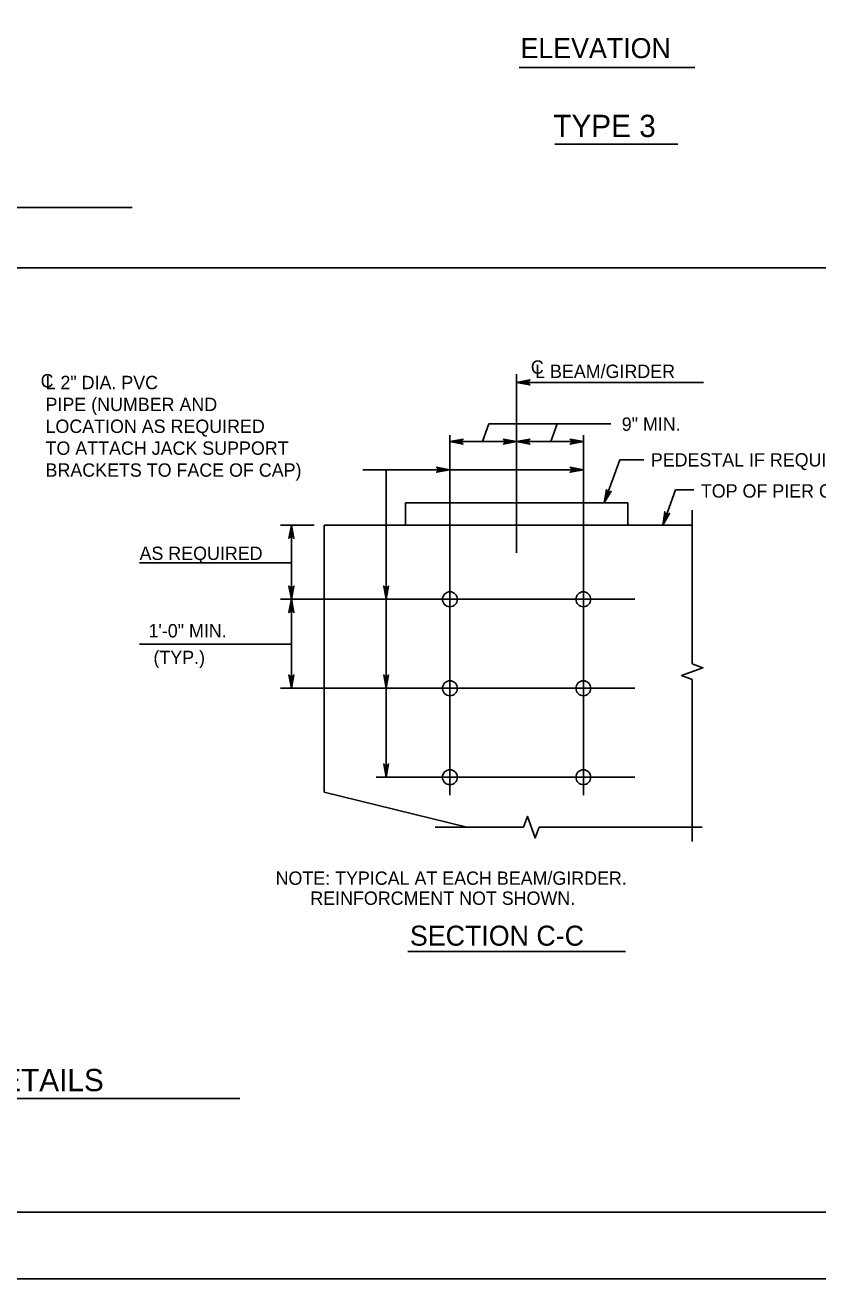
# Model space of a CAD drawing. Extents: x 646165 to 651486, y 296916 to 299292.
# Drawn here: x 651029.8 to 651207.9, y 297510.2 to 297792.1 of the extents above; entities that cross this region are included whole.
import ezdxf

# ---------------------------------------------------------------- set-up
doc = ezdxf.new("R2010")
doc.units = 0
for name, color, linetype in [('2', 7, 'Continuous'), ('50', 7, 'Continuous'), ('51', 7, 'Continuous'), ('52', 7, 'Continuous'), ('53', 7, 'Continuous'), ('55', 7, 'Continuous'), ('PLT-BNDY', 7, 'Continuous')]:
    doc.layers.add(name, color=color, linetype=linetype)

msp = doc.modelspace()

# ---------------------------------------------------------------- linework, layer by layer
at = {"layer": '2'}
for p, q in [((650670.59, 297737.57), (651456.59, 297737.57)), ((651456.59, 297525.25), (650670.59, 297525.25))]:
    msp.add_line(p, q, dxfattribs=at)
at = {"layer": '50'}
for p, q in [((651140.19, 297673.49), (651140.19, 297713.66)), ((651125.19, 297619.02), (651125.19, 297699.95)), ((651155.19, 297619.02), (651155.19, 297699.95)), ((651166.75, 297663.03), (651087.11, 297663.03)), ((651166.75, 297643.03), (651087.11, 297643.03)), ((651166.75, 297623.03), (651108.64, 297623.03))]:
    msp.add_line(p, q, dxfattribs=at)
at = {"layer": '51'}
for p, q in [((651115.19, 297679.7), (651115.19, 297684.7)), ((651115.19, 297684.7), (651165.19, 297684.7)), ((651165.19, 297679.7), (651165.19, 297684.7)), ((651096.92, 297679.7), (651179.64, 297679.7)), ((651096.92, 297619.7), (651096.92, 297679.7)), ((651128.99, 297611.8), (651096.92, 297619.7))]:
    msp.add_line(p, q, dxfattribs=at)
at = {"layer": '52'}
for p, q in [((651140.19, 297711.79), (651182.16, 297711.79)), ((651132.53, 297698.46), (651133.96, 297702.45)), ((651133.96, 297702.45), (651161.36, 297702.45)), ((651147.89, 297698.46), (651149.32, 297702.45)), ((651155.19, 297698.46), (651125.19, 297698.46)), ((651105.64, 297692.14), (651155.19, 297692.14)), ((651110.88, 297692.14), (651110.88, 297623.03)), ((651159.89, 297684.7), (651163.35, 297694.38)), ((651163.35, 297694.38), (651168.75, 297694.38)), ((651173.01, 297679.7), (651175.86, 297687.66)), ((651175.86, 297687.66), (651180.01, 297687.66)), ((651179.64, 297648.5), (651179.64, 297683.03)), ((651087.11, 297679.7), (651094.67, 297679.7)), ((651089.61, 297679.7), (651089.61, 297643.03)), ((651055.43, 297671.22), (651089.61, 297671.22)), ((651055.43, 297652.95), (651089.61, 297652.95)), ((651179.64, 297608.55), (651179.64, 297645)), ((651121.91, 297611.8), (651141.72, 297611.8)), ((651145.22, 297611.8), (651181.85, 297611.8))]:
    msp.add_line(p, q, dxfattribs=at)
for points in [[(651140.19, 297711.79), (651143.18, 297712.35), (651142.95, 297712.19), (651142.83, 297711.99), (651142.79, 297711.79), (651142.83, 297711.59), (651142.95, 297711.39), (651143.18, 297711.23), (651140.19, 297711.79), (651142.95, 297711.39), (651142.83, 297711.59), (651140.19, 297711.79), (651142.79, 297711.79), (651142.83, 297711.99), (651140.19, 297711.79), (651142.95, 297712.19)], [(651125.19, 297698.46), (651128.18, 297699.02), (651128.06, 297698.94), (651127.95, 297698.86), (651127.89, 297698.76), (651127.83, 297698.66), (651127.81, 297698.56), (651127.79, 297698.46), (651127.81, 297698.36), (651127.83, 297698.26), (651127.89, 297698.16), (651127.95, 297698.06), (651128.06, 297697.98), (651128.18, 297697.9), (651125.19, 297698.46), (651128.06, 297697.98), (651127.95, 297698.06), (651125.19, 297698.46), (651127.89, 297698.16), (651127.83, 297698.26), (651125.19, 297698.46), (651127.81, 297698.36), (651127.79, 297698.46), (651125.19, 297698.46), (651127.81, 297698.56), (651127.83, 297698.66), (651125.19, 297698.46), (651127.89, 297698.76), (651127.95, 297698.86), (651125.19, 297698.46), (651128.06, 297698.94)], [(651140.19, 297698.46), (651137.21, 297697.9), (651137.33, 297697.98), (651137.44, 297698.06), (651137.5, 297698.16), (651137.56, 297698.26), (651137.58, 297698.36), (651137.59, 297698.46), (651137.58, 297698.56), (651137.56, 297698.66), (651137.5, 297698.76), (651137.44, 297698.86), (651137.33, 297698.94), (651137.21, 297699.02), (651140.19, 297698.46), (651137.33, 297698.94), (651137.44, 297698.86), (651140.19, 297698.46), (651137.5, 297698.76), (651137.56, 297698.66), (651140.19, 297698.46), (651137.58, 297698.56), (651137.59, 297698.46), (651140.19, 297698.46), (651137.58, 297698.36), (651137.56, 297698.26), (651140.19, 297698.46), (651137.5, 297698.16), (651137.44, 297698.06), (651140.19, 297698.46), (651137.33, 297697.98)], [(651140.19, 297698.46), (651143.18, 297697.9), (651143.06, 297697.98), (651142.95, 297698.06), (651142.89, 297698.16), (651142.83, 297698.26), (651142.81, 297698.36), (651142.79, 297698.46), (651142.81, 297698.56), (651142.83, 297698.66), (651142.89, 297698.76), (651142.95, 297698.86), (651143.06, 297698.94), (651143.18, 297699.02), (651140.19, 297698.46), (651143.06, 297698.94), (651142.95, 297698.86), (651140.19, 297698.46), (651142.89, 297698.76), (651142.83, 297698.66), (651140.19, 297698.46), (651142.81, 297698.56), (651142.79, 297698.46), (651140.19, 297698.46), (651142.81, 297698.36), (651142.83, 297698.26), (651140.19, 297698.46), (651142.89, 297698.16), (651142.95, 297698.06), (651140.19, 297698.46), (651143.06, 297697.98)], [(651155.19, 297698.46), (651152.21, 297697.9), (651152.33, 297697.98), (651152.44, 297698.06), (651152.5, 297698.16), (651152.56, 297698.26), (651152.58, 297698.36), (651152.59, 297698.46), (651152.58, 297698.56), (651152.56, 297698.66), (651152.5, 297698.76), (651152.44, 297698.86), (651152.33, 297698.94), (651152.21, 297699.02), (651155.19, 297698.46), (651152.33, 297698.94), (651152.44, 297698.86), (651155.19, 297698.46), (651152.5, 297698.76), (651152.56, 297698.66), (651155.19, 297698.46), (651152.58, 297698.56), (651152.59, 297698.46), (651155.19, 297698.46), (651152.58, 297698.36), (651152.56, 297698.26), (651155.19, 297698.46), (651152.5, 297698.16), (651152.44, 297698.06), (651155.19, 297698.46), (651152.33, 297697.98)], [(651125.19, 297692.14), (651122.21, 297691.59), (651122.33, 297691.66), (651122.44, 297691.74), (651122.5, 297691.84), (651122.56, 297691.94), (651122.58, 297692.04), (651122.59, 297692.14), (651122.58, 297692.24), (651122.56, 297692.34), (651122.5, 297692.44), (651122.44, 297692.54), (651122.33, 297692.62), (651122.21, 297692.7), (651125.19, 297692.14), (651122.33, 297692.62), (651122.44, 297692.54), (651125.19, 297692.14), (651122.5, 297692.44), (651122.56, 297692.34), (651125.19, 297692.14), (651122.58, 297692.24), (651122.59, 297692.14), (651125.19, 297692.14), (651122.58, 297692.04), (651122.56, 297691.94), (651125.19, 297692.14), (651122.5, 297691.84), (651122.44, 297691.74), (651125.19, 297692.14), (651122.33, 297691.66)], [(651155.19, 297692.14), (651152.21, 297691.59), (651152.33, 297691.66), (651152.44, 297691.74), (651152.5, 297691.84), (651152.56, 297691.94), (651152.58, 297692.04), (651152.59, 297692.14), (651152.58, 297692.24), (651152.56, 297692.34), (651152.5, 297692.44), (651152.44, 297692.54), (651152.33, 297692.62), (651152.21, 297692.7), (651155.19, 297692.14), (651152.33, 297692.62), (651152.44, 297692.54), (651155.19, 297692.14), (651152.5, 297692.44), (651152.56, 297692.34), (651155.19, 297692.14), (651152.58, 297692.24), (651152.59, 297692.14), (651155.19, 297692.14), (651152.58, 297692.04), (651152.56, 297691.94), (651155.19, 297692.14), (651152.5, 297691.84), (651152.44, 297691.74), (651155.19, 297692.14), (651152.33, 297691.66)], [(651159.89, 297684.7), (651160.36, 297687.69), (651160.44, 297687.42), (651160.58, 297687.25), (651160.76, 297687.15), (651160.96, 297687.11), (651161.19, 297687.15), (651161.42, 297687.32), (651159.89, 297684.7), (651161.19, 297687.15), (651160.96, 297687.11), (651159.89, 297684.7), (651160.76, 297687.15), (651160.58, 297687.25), (651159.89, 297684.7), (651160.44, 297687.42)], [(651173.01, 297679.7), (651173.48, 297682.69), (651173.56, 297682.42), (651173.71, 297682.25), (651173.88, 297682.15), (651174.08, 297682.11), (651174.31, 297682.15), (651174.54, 297682.32), (651173.01, 297679.7), (651174.31, 297682.15), (651174.08, 297682.11), (651173.01, 297679.7), (651173.88, 297682.15), (651173.71, 297682.25), (651173.01, 297679.7), (651173.56, 297682.42)], [(651089.61, 297679.7), (651090.17, 297676.71), (651090.09, 297676.83), (651090.01, 297676.94), (651089.91, 297677), (651089.81, 297677.06), (651089.71, 297677.08), (651089.61, 297677.1), (651089.51, 297677.08), (651089.41, 297677.06), (651089.31, 297677), (651089.21, 297676.94), (651089.13, 297676.83), (651089.05, 297676.71), (651089.61, 297679.7), (651089.13, 297676.83), (651089.21, 297676.94), (651089.61, 297679.7), (651089.31, 297677), (651089.41, 297677.06), (651089.61, 297679.7), (651089.51, 297677.08), (651089.61, 297677.1), (651089.61, 297679.7), (651089.71, 297677.08), (651089.81, 297677.06), (651089.61, 297679.7), (651089.91, 297677), (651090.01, 297676.94), (651089.61, 297679.7), (651090.09, 297676.83)], [(651089.61, 297663.03), (651090.17, 297666.01), (651090.09, 297665.9), (651090.01, 297665.78), (651089.91, 297665.72), (651089.81, 297665.67), (651089.71, 297665.65), (651089.61, 297665.63), (651089.51, 297665.65), (651089.41, 297665.67), (651089.31, 297665.72), (651089.21, 297665.78), (651089.13, 297665.9), (651089.05, 297666.01), (651089.61, 297663.03), (651089.13, 297665.9), (651089.21, 297665.78), (651089.61, 297663.03), (651089.31, 297665.72), (651089.41, 297665.67), (651089.61, 297663.03), (651089.51, 297665.65), (651089.61, 297665.63), (651089.61, 297663.03), (651089.71, 297665.65), (651089.81, 297665.67), (651089.61, 297663.03), (651089.91, 297665.72), (651090.01, 297665.78), (651089.61, 297663.03), (651090.09, 297665.9)], [(651110.88, 297663.03), (651110.32, 297666.01), (651110.4, 297665.9), (651110.48, 297665.78), (651110.58, 297665.72), (651110.68, 297665.67), (651110.78, 297665.65), (651110.88, 297665.63), (651110.98, 297665.65), (651111.08, 297665.67), (651111.18, 297665.72), (651111.28, 297665.78), (651111.36, 297665.9), (651111.44, 297666.01), (651110.88, 297663.03), (651111.36, 297665.9), (651111.28, 297665.78), (651110.88, 297663.03), (651111.18, 297665.72), (651111.08, 297665.67), (651110.88, 297663.03), (651110.98, 297665.65), (651110.88, 297665.63), (651110.88, 297663.03), (651110.78, 297665.65), (651110.68, 297665.67), (651110.88, 297663.03), (651110.58, 297665.72), (651110.48, 297665.78), (651110.88, 297663.03), (651110.4, 297665.9)], [(651089.61, 297663.03), (651090.17, 297660.05), (651090.09, 297660.16), (651090.01, 297660.28), (651089.91, 297660.34), (651089.81, 297660.4), (651089.71, 297660.41), (651089.61, 297660.43), (651089.51, 297660.41), (651089.41, 297660.4), (651089.31, 297660.34), (651089.21, 297660.28), (651089.13, 297660.16), (651089.05, 297660.05), (651089.61, 297663.03), (651089.13, 297660.16), (651089.21, 297660.28), (651089.61, 297663.03), (651089.31, 297660.34), (651089.41, 297660.4), (651089.61, 297663.03), (651089.51, 297660.41), (651089.61, 297660.43), (651089.61, 297663.03), (651089.71, 297660.41), (651089.81, 297660.4), (651089.61, 297663.03), (651089.91, 297660.34), (651090.01, 297660.28), (651089.61, 297663.03), (651090.09, 297660.16)], [(651179.64, 297648.5), (651182.05, 297647.63), (651177.24, 297645.88), (651179.64, 297645)], [(651089.61, 297643.03), (651089.05, 297646.01), (651089.13, 297645.9), (651089.21, 297645.78), (651089.31, 297645.72), (651089.41, 297645.67), (651089.51, 297645.65), (651089.61, 297645.63), (651089.71, 297645.65), (651089.81, 297645.67), (651089.91, 297645.72), (651090.01, 297645.78), (651090.09, 297645.9), (651090.17, 297646.01), (651089.61, 297643.03), (651090.09, 297645.9), (651090.01, 297645.78), (651089.61, 297643.03), (651089.91, 297645.72), (651089.81, 297645.67), (651089.61, 297643.03), (651089.71, 297645.65), (651089.61, 297645.63), (651089.61, 297643.03), (651089.51, 297645.65), (651089.41, 297645.67), (651089.61, 297643.03), (651089.31, 297645.72), (651089.21, 297645.78), (651089.61, 297643.03), (651089.13, 297645.9)], [(651110.88, 297643.03), (651110.32, 297646.01), (651110.4, 297645.9), (651110.48, 297645.78), (651110.58, 297645.72), (651110.68, 297645.67), (651110.78, 297645.65), (651110.88, 297645.63), (651110.98, 297645.65), (651111.08, 297645.67), (651111.18, 297645.72), (651111.28, 297645.78), (651111.36, 297645.9), (651111.44, 297646.01), (651110.88, 297643.03), (651111.36, 297645.9), (651111.28, 297645.78), (651110.88, 297643.03), (651111.18, 297645.72), (651111.08, 297645.67), (651110.88, 297643.03), (651110.98, 297645.65), (651110.88, 297645.63), (651110.88, 297643.03), (651110.78, 297645.65), (651110.68, 297645.67), (651110.88, 297643.03), (651110.58, 297645.72), (651110.48, 297645.78), (651110.88, 297643.03), (651110.4, 297645.9)], [(651110.88, 297623.03), (651110.32, 297626.01), (651110.4, 297625.9), (651110.48, 297625.78), (651110.58, 297625.72), (651110.68, 297625.67), (651110.78, 297625.65), (651110.88, 297625.63), (651110.98, 297625.65), (651111.08, 297625.67), (651111.18, 297625.72), (651111.28, 297625.78), (651111.36, 297625.9), (651111.44, 297626.01), (651110.88, 297623.03), (651111.36, 297625.9), (651111.28, 297625.78), (651110.88, 297623.03), (651111.18, 297625.72), (651111.08, 297625.67), (651110.88, 297623.03), (651110.98, 297625.65), (651110.88, 297625.63), (651110.88, 297623.03), (651110.78, 297625.65), (651110.68, 297625.67), (651110.88, 297623.03), (651110.58, 297625.72), (651110.48, 297625.78), (651110.88, 297623.03), (651110.4, 297625.9)], [(651145.22, 297611.8), (651144.35, 297609.39), (651142.6, 297614.2), (651141.72, 297611.8)]]:
    msp.add_lwpolyline(points, dxfattribs=at)
at = {"layer": '53'}
for p, q in [((651140.73, 297782.6), (651180.21, 297782.6)), ((651148.8, 297765.33), (651176.44, 297765.33)), ((650909.43, 297751.12), (651053.82, 297751.12)), ((651115.75, 297583.87), (651164.64, 297583.87)), ((650893.2, 297550.84), (651078.04, 297550.84))]:
    msp.add_line(p, q, dxfattribs=at)
at = {"layer": '55'}
for centre in [(651125.19, 297663.03), (651155.19, 297663.03), (651125.19, 297643.03), (651155.19, 297643.03), (651125.19, 297623.03), (651155.19, 297623.03)]:
    msp.add_circle(centre, 1.67, dxfattribs=at)
at = {"layer": 'PLT-BNDY'}
msp.add_lwpolyline([(650630.59, 298104.25), (651471.59, 298104.25), (651471.59, 297510.25), (650630.59, 297510.25)], close=True, dxfattribs=at)

# ---------------------------------------------------------------- texts
at = {"layer": '53'}
for s, height, p in [('ELEVATION', 4.5, (651141.06, 297784.67)), ('TYPE 3', 5, (651148.42, 297766.94)), ('C', 3, (651143.39, 297713.73)), ('L BEAM/GIRDER', 3, (651144.35, 297712.77)), ('C', 3, (651033.24, 297710.64)), ('L 2" DIA. PVC', 3, (651034.35, 297710.26)), ('PIPE (NUMBER AND', 3, (651034.35, 297705.34)), ('LOCATION AS REQUIRED', 3, (651034.35, 297700.42)), ('9" MIN.', 3, (651163.81, 297700.9)), ('TO ATTACH JACK SUPPORT', 3, (651034.35, 297695.5)), ('PEDESTAL IF REQUIRED', 3, (651170.34, 297692.87)), ('BRACKETS TO FACE OF CAP)', 3, (651034.35, 297690.58)), ('TOP OF PIER CAP', 3, (651181.59, 297685.88)), ('AS REQUIRED', 3, (651055.47, 297671.86)), ('1\'-0" MIN.', 3, (651057.48, 297654.45)), (' (TYP.)', 3, (651057.48, 297648.45)), ('NOTE: TYPICAL AT EACH BEAM/GIRDER.', 3, (651086.04, 297598.84)), ('       REINFORCMENT NOT SHOWN.', 3, (651086.04, 297594.34)), ('SECTION C-C', 4.5, (651116.22, 297585.16)), ('FUTURE SUPERSTRUCTURE JACKING DETAILS', 5, (650893.64, 297552.45))]:
    msp.add_text(s, height=height, dxfattribs=at).set_placement(p)

doc.saveas('drawing.dxf')
